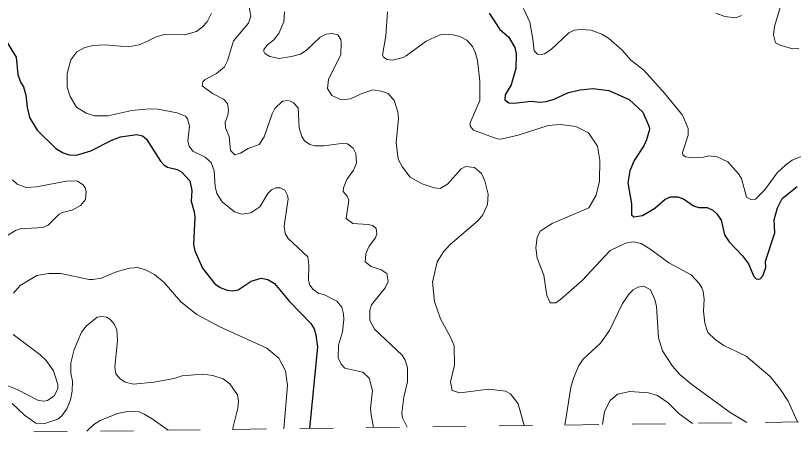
# Model space of a CAD drawing. Extents: x 294.2 to 320.3, y 7482.7 to 7510.7.
# Drawn here: x 298.568 to 300.908, y 7482.735 to 7484.039 of the extents above; entities that cross this region are included whole.
import ezdxf

# ---------------------------------------------------------------- set-up
doc = ezdxf.new("R2010")
doc.units = 0
doc.header["$LTSCALE"] = 0.032
doc.linetypes.add('SHORT_DASHED', pattern=[2.7, 1.5, -1.2])
for name, color, linetype, lineweight in [('1', 7, 'Continuous', 25), ('2', 7, 'Continuous', 13), ('22', 7, 'SHORT_DASHED', 13)]:
    doc.layers.add(name, color=color, linetype=linetype, lineweight=lineweight)

msp = doc.modelspace()

# ---------------------------------------------------------------- linework, layer by layer
at = {"layer": '1'}
for points in [[(299.9929, 7484.0459), (300.0248, 7483.9974), (300.0506, 7483.9746), (300.0694, 7483.9434), (300.0739, 7483.9235), (300.0725, 7483.8794), (300.0586, 7483.8305), (300.0409, 7483.8009), (300.0403, 7483.7859), (300.052, 7483.7767), (300.0669, 7483.7756), (300.1188, 7483.7821), (300.1454, 7483.7789), (300.164, 7483.7805), (300.1884, 7483.788), (300.2312, 7483.8074), (300.2662, 7483.8161), (300.3045, 7483.8199), (300.3524, 7483.8135), (300.4137, 7483.7867), (300.4545, 7483.749), (300.4744, 7483.705), (300.475, 7483.6967), (300.4661, 7483.666), (300.4578, 7483.6475), (300.429, 7483.6034), (300.4156, 7483.5722), (300.41, 7483.5363), (300.4211, 7483.4733), (300.4206, 7483.4405), (300.4283, 7483.4346), (300.4536, 7483.4384), (300.4908, 7483.4605), (300.5221, 7483.4868), (300.5381, 7483.4938), (300.5603, 7483.4938), (300.577, 7483.4884), (300.6076, 7483.4669), (300.6237, 7483.4626), (300.6481, 7483.4621), (300.6658, 7483.454), (300.678, 7483.4432), (300.6904, 7483.4238), (300.701, 7483.3799), (300.7144, 7483.3595), (300.7546, 7483.3174), (300.7725, 7483.2929), (300.7886, 7483.2552), (300.7958, 7483.2477), (300.8025, 7483.2471), (300.808, 7483.2477), (300.8158, 7483.2568), (300.8249, 7483.2815), (300.8243, 7483.3014), (300.8516, 7483.3863), (300.8504, 7483.425), (300.8596, 7483.461), (300.874, 7483.4889), (300.9189, 7483.525)], [(298.5304, 7483.9769), (298.5698, 7483.9144), (298.5743, 7483.862), (298.5825, 7483.8384), (298.5921, 7483.8244), (298.5991, 7483.7995), (298.6024, 7483.7637), (298.6093, 7483.7323), (298.6332, 7483.6947), (298.6895, 7483.6392), (298.7111, 7483.6263), (298.7289, 7483.6209), (298.7511, 7483.6199), (298.7941, 7483.6328), (298.857, 7483.6646), (298.8831, 7483.6743), (298.9327, 7483.6812), (298.9494, 7483.678), (298.9621, 7483.6678), (299.004, 7483.6017), (299.0146, 7483.5898), (299.0245, 7483.5834), (299.0545, 7483.5759), (299.0683, 7483.5683), (299.0925, 7483.5426), (299.0986, 7483.5135), (299.0958, 7483.4813), (299.1055, 7483.4495), (299.1072, 7483.4328), (299.1032, 7483.351), (299.1071, 7483.3316), (299.1304, 7483.28), (299.1676, 7483.2332), (299.1837, 7483.2219), (299.2048, 7483.2139), (299.2201, 7483.2123), (299.2372, 7483.215), (299.2766, 7483.2413), (299.3063, 7483.2494), (299.3273, 7483.2456), (299.3467, 7483.2343), (299.3919, 7483.1794), (299.4563, 7483.1133), (299.4663, 7483.0972), (299.4713, 7483.0799), (299.476, 7483.0439), (299.4517, 7482.7985)]]:
    msp.add_lwpolyline(points, dxfattribs=at)
at = {"layer": '2'}
for points in [[(299.7458, 7482.8024), (299.7318, 7482.8303), (299.7299, 7482.8443), (299.7357, 7482.8928), (299.7465, 7482.9388), (299.7465, 7482.9809), (299.7395, 7483.0032), (299.7305, 7483.0186), (299.6482, 7483.0965), (299.6341, 7483.1226), (299.6335, 7483.1533), (299.6386, 7483.1699), (299.6801, 7483.221), (299.6884, 7483.2402), (299.6846, 7483.2638), (299.6673, 7483.2753), (299.6373, 7483.2848), (299.6201, 7483.2989), (299.6213, 7483.3219), (299.6255, 7483.3331), (299.6316, 7483.3465), (299.6505, 7483.3708), (299.6544, 7483.3826), (299.6527, 7483.3993), (299.6422, 7483.4079), (299.6283, 7483.4116), (299.5824, 7483.4145), (299.5626, 7483.4291), (299.5703, 7483.4841), (299.5652, 7483.4962), (299.5537, 7483.5102), (299.5543, 7483.5211), (299.5645, 7483.5466), (299.585, 7483.5747), (299.5939, 7483.5951), (299.5914, 7483.6245), (299.5837, 7483.6405), (299.5664, 7483.6532), (299.555, 7483.6558), (299.495, 7483.6475), (299.4681, 7483.6475), (299.4528, 7483.652), (299.4375, 7483.6628), (299.4292, 7483.6756), (299.4215, 7483.7011), (299.4177, 7483.7612), (299.4043, 7483.7771), (299.3954, 7483.7822), (299.3864, 7483.7841), (299.371, 7483.7816), (299.3475, 7483.7599), (299.3398, 7483.7433), (299.3155, 7483.6743), (299.3009, 7483.6513), (299.2676, 7483.6392), (299.2447, 7483.6252), (299.2274, 7483.6206), (299.2147, 7483.6335), (299.2102, 7483.6756), (299.1993, 7483.7011), (299.1987, 7483.719), (299.2063, 7483.7394), (299.2083, 7483.7548), (299.2057, 7483.7746), (299.1936, 7483.7879), (299.1604, 7483.8052), (299.1297, 7483.8282), (299.131, 7483.8403), (299.1387, 7483.8473), (299.1725, 7483.8645), (299.1968, 7483.885), (299.2057, 7483.9029), (299.2236, 7483.9629), (299.2689, 7484.0165), (299.2759, 7484.0376), (299.2663, 7484.0855)], [(300.9239, 7483.9399), (300.906, 7483.9393), (300.8702, 7483.9488), (300.8543, 7483.9565), (300.8485, 7483.9808), (300.851, 7484.0063), (300.874, 7484.0829)], [(299.1572, 7484.0459), (299.1444, 7484.0204), (299.1291, 7484.0037), (299.1119, 7483.991), (299.0761, 7483.9814), (299.0161, 7483.982), (298.9906, 7483.975), (298.9663, 7483.9635), (298.9395, 7483.9514), (298.9063, 7483.945), (298.8373, 7483.9514), (298.8016, 7483.9488), (298.776, 7483.9431), (298.7524, 7483.9297), (298.7345, 7483.9055), (298.723, 7483.8646), (298.723, 7483.8237), (298.732, 7483.7956), (298.7511, 7483.7637), (298.7799, 7483.7452), (298.8054, 7483.7381), (298.845, 7483.7381), (298.9178, 7483.7541), (298.9701, 7483.7586), (298.9957, 7483.758), (299.0544, 7483.7471), (299.0793, 7483.7362), (299.085, 7483.7286), (299.0908, 7483.7062), (299.0863, 7483.6616), (299.0901, 7483.6462), (299.1016, 7483.6315), (299.1387, 7483.6137), (299.1565, 7483.597), (299.1655, 7483.5722), (299.168, 7483.5249), (299.1738, 7483.5045), (299.1897, 7483.479), (299.2268, 7483.4495), (299.2485, 7483.4419), (299.2753, 7483.4464), (299.3027, 7483.4643)], [(300.0982, 7482.807), (300.0804, 7482.8724), (300.0568, 7482.9024), (300.0415, 7482.9107), (299.9917, 7482.9164), (299.9049, 7482.9056), (299.8812, 7482.912), (299.8767, 7482.9388), (299.8882, 7482.9886), (299.8876, 7483.0461), (299.8774, 7483.0709), (299.8461, 7483.1278), (299.8282, 7483.1795), (299.8218, 7483.2376), (299.8359, 7483.2989), (299.8557, 7483.3295), (299.8742, 7483.3499), (299.9591, 7483.4234), (299.9732, 7483.4406), (299.9878, 7483.4713), (299.9898, 7483.5019), (299.9796, 7483.5428), (299.9693, 7483.5645), (299.9483, 7483.5823), (299.9221, 7483.5856), (299.9087, 7483.5785), (299.8672, 7483.5326), (299.8448, 7483.5192), (299.8269, 7483.5211), (299.7912, 7483.5332), (299.7548, 7483.5536), (299.7324, 7483.5837), (299.719, 7483.6079), (299.7133, 7483.6577), (299.7197, 7483.7292), (299.7184, 7483.7497), (299.7069, 7483.7841), (299.6884, 7483.8052), (299.6673, 7483.8122), (299.6424, 7483.8154), (299.6073, 7483.8039), (299.5754, 7483.7886), (299.5479, 7483.7861), (299.5371, 7483.7905), (299.5192, 7483.7988), (299.5064, 7483.8199), (299.509, 7483.8467), (299.546, 7483.9221), (299.5479, 7483.9578), (299.546, 7483.9667), (299.5371, 7483.9808), (299.5205, 7483.9853), (299.5026, 7483.9827), (299.4847, 7483.9738), (299.4419, 7483.9342), (299.4253, 7483.9227), (299.3979, 7483.9156), (299.3609, 7483.9099), (299.3328, 7483.9163), (299.3174, 7483.9252), (299.3149, 7483.931), (299.3149, 7483.9367), (299.3257, 7483.9514), (299.3436, 7483.9648), (299.3596, 7483.9846), (299.3749, 7484.0204), (299.3774, 7484.0497)], [(299.6871, 7484.0497), (299.682, 7483.9782), (299.6718, 7483.9201), (299.6756, 7483.9131), (299.6858, 7483.9073), (299.7018, 7483.9048), (299.7337, 7483.9125), (299.7427, 7483.9176), (299.8027, 7483.9623), (299.8423, 7483.9801), (299.8538, 7483.9827), (299.8844, 7483.9814), (299.9049, 7483.9757), (299.9253, 7483.9654), (299.9425, 7483.9463), (299.9515, 7483.9259), (299.9572, 7483.9042), (299.9648, 7483.8416), (299.9649, 7483.7841), (299.9355, 7483.7165), (299.9355, 7483.7062), (299.9451, 7483.6941), (300.0172, 7483.6686), (300.0274, 7483.6679), (300.0798, 7483.6794), (300.1698, 7483.7088), (300.2075, 7483.712), (300.2534, 7483.7056), (300.2911, 7483.6864), (300.3186, 7483.6462), (300.3256, 7483.6041), (300.3249, 7483.5415), (300.3141, 7483.4994), (300.2924, 7483.461), (300.182, 7483.4145), (300.1462, 7483.3908), (300.1366, 7483.3723), (300.1334, 7483.341), (300.1366, 7483.3104), (300.1571, 7483.2593), (300.166, 7483.198)], [(300.0964, 7484.0606), (300.1149, 7484.0191), (300.1239, 7483.968), (300.1283, 7483.9329), (300.1385, 7483.9233), (300.1488, 7483.922), (300.159, 7483.924), (300.1794, 7483.9367), (300.2324, 7483.9871), (300.2484, 7483.9948), (300.2688, 7483.9973), (300.2994, 7483.9948), (300.332, 7483.9833), (300.3517, 7483.9712), (300.3926, 7483.9354), (300.4188, 7483.9054), (300.4584, 7483.8748), (300.5203, 7483.8059), (300.574, 7483.74), (300.5918, 7483.6999), (300.5918, 7483.6794), (300.5746, 7483.6271), (300.5752, 7483.62), (300.5835, 7483.6143), (300.6072, 7483.6117), (300.6378, 7483.613), (300.6538, 7483.6175), (300.6787, 7483.6149), (300.7106, 7483.599), (300.7431, 7483.5632), (300.7514, 7483.5492), (300.7668, 7483.4936), (300.7795, 7483.4859), (300.7936, 7483.4872), (300.8211, 7483.5147)], [(300.7515, 7484.0395), (300.7349, 7484.0318), (300.7017, 7484.0357), (300.6749, 7484.0465)], [(300.8211, 7483.5147), (300.8587, 7483.5664), (300.8849, 7483.5907), (300.9047, 7483.604), (300.9366, 7483.6175), (300.9571, 7483.6226), (301.0554, 7483.6296)], [(298.5589, 7483.5453), (298.5723, 7483.5325), (298.5998, 7483.5223), (298.6305, 7483.5243), (298.7262, 7483.5428), (298.7543, 7483.5409), (298.7715, 7483.53), (298.7779, 7483.5198), (298.7798, 7483.5096), (298.7779, 7483.4859), (298.7633, 7483.4687), (298.7383, 7483.4546), (298.7083, 7483.447), (298.6994, 7483.4419), (298.6662, 7483.4093), (298.6496, 7483.4017), (298.5819, 7483.3985), (298.5679, 7483.3933), (298.5385, 7483.3749)], [(299.3027, 7483.4643), (299.327, 7483.5038), (299.3378, 7483.5153), (299.3506, 7483.521), (299.364, 7483.5217), (299.3775, 7483.5147), (299.3864, 7483.4987)], [(299.3864, 7483.4987), (299.3876, 7483.4879), (299.3762, 7483.4062), (299.3794, 7483.3845), (299.3883, 7483.3691), (299.4471, 7483.3136), (299.4502, 7483.29), (299.4489, 7483.2427), (299.4528, 7483.2286), (299.463, 7483.2159), (299.4802, 7483.2038), (299.495, 7483.2012), (299.5345, 7483.1808), (299.5492, 7483.1623), (299.5549, 7483.1431), (299.5556, 7483.1252), (299.5511, 7483.0882), (299.5396, 7483.0486), (299.5383, 7483.0103), (299.5473, 7482.9912), (299.5581, 7482.979), (299.6131, 7482.9675), (299.6316, 7482.949), (299.6412, 7482.912), (299.6361, 7482.8584), (299.6373, 7482.8392), (299.6443, 7482.801)], [(300.3569, 7483.3327), (300.4029, 7483.3551), (300.4259, 7483.3595), (300.4501, 7483.3538), (300.4757, 7483.3385), (300.5331, 7483.2957), (300.6008, 7483.2599), (300.6244, 7483.2338), (300.6321, 7483.221), (300.6365, 7483.2095), (300.6391, 7483.1865), (300.6372, 7483.1508), (300.6416, 7483.115), (300.6506, 7483.0863), (300.6729, 7483.0658), (300.6991, 7483.0473), (300.7655, 7483.016), (300.8383, 7482.9541), (300.8696, 7482.9158), (300.8926, 7482.8801), (300.9207, 7482.8178)], [(300.166, 7483.198), (300.1749, 7483.1782), (300.1775, 7483.1757), (300.1928, 7483.1757), (300.2075, 7483.1859), (300.2726, 7483.2427), (300.3569, 7483.3327)], [(298.5621, 7483.205), (298.5819, 7483.2274), (298.6317, 7483.258), (298.6675, 7483.2644), (298.7045, 7483.2638), (298.7888, 7483.2459), (298.8003, 7483.2459), (298.8258, 7483.2497), (298.8731, 7483.2695), (298.9114, 7483.2797), (298.9344, 7483.2817), (298.9586, 7483.2746), (298.9861, 7483.2605), (299.0148, 7483.237), (299.0653, 7483.1788), (299.1131, 7483.1412), (299.1827, 7483.1041), (299.3233, 7483.0395), (299.3599, 7483.0094), (299.3798, 7482.9718), (299.3858, 7482.9273), (299.375, 7482.7975)], [(300.2199, 7482.8086), (300.2388, 7482.9209), (300.2464, 7482.949), (300.2624, 7482.9873), (300.2758, 7483.0064), (300.3281, 7483.055), (300.355, 7483.0926), (300.3939, 7483.1738), (300.4143, 7483.2025), (300.4259, 7483.2146), (300.4399, 7483.2229), (300.4578, 7483.2255), (300.4782, 7483.2146), (300.4909, 7483.1853), (300.496, 7483.1648), (300.5024, 7483.0703), (300.5146, 7483.032), (300.5446, 7482.9854), (300.5663, 7482.9605), (300.6021, 7482.9305), (300.7178, 7482.8462), (300.7676, 7482.8158)], [(299.2207, 7482.7955), (299.237, 7482.8596), (299.2389, 7482.8801), (299.2357, 7482.8998), (299.2128, 7482.9324), (299.1923, 7482.9471), (299.1617, 7482.9573), (299.131, 7482.9611), (299.0693, 7482.9563), (299.0455, 7482.9483), (298.9842, 7482.9369), (298.9229, 7482.9318), (298.898, 7482.9369), (298.882, 7482.9484), (298.8699, 7482.9624), (298.8661, 7482.9822), (298.875, 7483.0627), (298.873, 7483.0946), (298.8635, 7483.1137), (298.8514, 7483.1271), (298.8411, 7483.1323), (298.8284, 7483.1348), (298.8137, 7483.1329), (298.7799, 7483.1054), (298.7664, 7483.0876), (298.7441, 7483.0358), (298.7345, 7482.995), (298.7345, 7482.9649), (298.739, 7482.9401), (298.7384, 7482.9107), (298.7332, 7482.8839), (298.7218, 7482.8571), (298.707, 7482.8366), (298.6949, 7482.8258), (298.656, 7482.813), (298.6343, 7482.8117), (298.6292, 7482.8143), (298.5947, 7482.8379), (298.5577, 7482.873)], [(298.5378, 7482.9292), (298.573, 7482.9158), (298.6368, 7482.882), (298.6528, 7482.88), (298.6637, 7482.8826), (298.684, 7482.896), (298.6955, 7482.9171), (298.6955, 7482.9299), (298.6821, 7482.9713), (298.6598, 7483.0026), (298.6407, 7483.0205), (298.5608, 7483.0805)], [(300.3333, 7482.8101), (300.3397, 7482.8494), (300.3567, 7482.8828), (300.3786, 7482.9017), (300.4156, 7482.9094), (300.4718, 7482.9056), (300.4986, 7482.8973), (300.5312, 7482.8749), (300.5644, 7482.8418), (300.6046, 7482.8136)], [(298.782, 7482.7898), (298.8034, 7482.8098), (298.822, 7482.8226), (298.8744, 7482.8437), (298.9101, 7482.8506), (298.9395, 7482.8481), (298.9548, 7482.8411), (298.9784, 7482.8277), (299.0271, 7482.793)]]:
    msp.add_lwpolyline(points, dxfattribs=at)
at = {"layer": '22'}
msp.add_lwpolyline([(294.6234, 7482.7353), (307.2008, 7482.9), (320.3015, 7483.0604)], dxfattribs=at)

doc.saveas('drawing.dxf')
